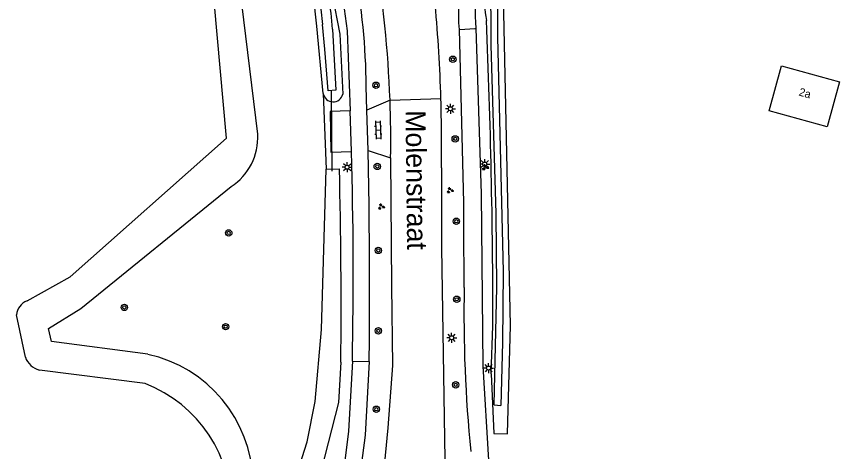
# Model space of a CAD drawing. Extents: x 136000 to 141000, y 400494 to 402006.
# Drawn here: x 137906 to 138009.2, y 400760.3 to 400814.8 of the extents above; entities that cross this region are included whole.
import ezdxf

# ---------------------------------------------------------------- set-up
doc = ezdxf.new("R2010")
doc.units = 0
for name, color, linetype in [('gg-anno-huisnummerreeks BGT', 7, 'Continuous'), ('gg-anno-openbare ruimte label', 7, 'Continuous'), ('gg-bbg-hoofdgebouw', 7, 'Continuous'), ('gg-knt-verharding', 7, 'Continuous'), ('gg-kntw-bovenkant insteek waterloop', 7, 'Continuous'), ('gg-kntw-greppel-droge sloot', 7, 'Continuous'), ('gg-kntw-waterlijn', 7, 'Continuous'), ('gg-kwrk-duiker nz buis', 7, 'Continuous'), ('gt-grn-groengrens', 7, 'Continuous'), ('gt-grn-weggrens', 7, 'Continuous'), ('gt-symb-boom', 7, 'Continuous'), ('gt-symb-groenvak', 7, 'Continuous'), ('gt-symb-klinker verharding', 7, 'Continuous'), ('gt-symb-lichtmast', 7, 'Continuous')]:
    doc.layers.add(name, color=color, linetype=linetype)

# ---------------------------------------------------------------- blocks, each defined once
blk = doc.blocks.new('gt0-BOOM')
at = {"layer": 'gt-symb-boom'}
for radius in [0.4, 0.2]:
    blk.add_circle((0, 0), radius, dxfattribs=at)
blk = doc.blocks.new('gt0-GRVAK')
at = {"layer": 'gt-symb-groenvak'}
for p, q in [((-0.11, 0.19), (-0.23, 0.24)), ((-0.18, 0.15), (0.09, 0.15)), ((-0.09, 0.21), (-0.16, 0.32)), ((-0.05, 0.21), (-0.05, 0.39)), ((0, 0.21), (0.06, 0.32)), ((0.02, 0.19), (0.13, 0.24)), ((0.26, -0.05), (0.2, 0.06)), ((0.3, -0.05), (0.3, 0.13)), ((0.35, -0.05), (0.41, 0.06)), ((-0.24, -0.23), (-0.36, -0.18)), ((-0.32, -0.26), (-0.05, -0.26)), ((-0.23, -0.21), (-0.29, -0.09)), ((-0.18, -0.2), (-0.18, -0.02)), ((-0.14, -0.21), (-0.07, -0.09)), ((-0.12, -0.23), (0, -0.18)), ((0.24, -0.07), (0.12, -0.02)), ((0.17, -0.11), (0.44, -0.11)), ((0.37, -0.07), (0.49, -0.02))]:
    blk.add_line(p, q, dxfattribs=at)
blk = doc.blocks.new('gt0-KL1')
at = {"layer": 'gt-symb-klinker verharding'}
for p, q in [((-1.15, 0.3), (1.15, 0.3)), ((-1, -0.3), (-1, 0.3)), ((-0.5, 0.3), (-0.5, 0.45)), ((0, -0.3), (0, 0.3)), ((0.5, 0.3), (0.5, 0.45)), ((1, -0.3), (1, 0.3)), ((-1.15, -0.3), (1.15, -0.3)), ((-0.5, -0.45), (-0.5, -0.3)), ((0.5, -0.45), (0.5, -0.3))]:
    blk.add_line(p, q, dxfattribs=at)
blk = doc.blocks.new('gt0-LMAST')
at = {"layer": 'gt-symb-lichtmast'}
for p, q in [((-0.18, 0.17), (-0.45, 0.44)), ((-0.01, 0.25), (-0.01, 0.62)), ((0.17, 0.17), (0.44, 0.44)), ((-0.26, 0), (-0.63, 0)), ((-0.18, -0.18), (-0.45, -0.45)), ((-0.01, -0.25), (-0.01, -0.63)), ((0.44, -0.45), (0.17, -0.18)), ((0.24, 0), (0.62, 0))]:
    blk.add_line(p, q, dxfattribs=at)
blk.add_circle((-0.01, 0), 0.25, dxfattribs=at)

msp = doc.modelspace()

# ---------------------------------------------------------------- linework, layer by layer
at = {"layer": 'gg-bbg-hoofdgebouw'}
msp.add_lwpolyline([(138009.16, 400806.59), (138007.63, 400800.96), (138000.35, 400802.94), (138001.88, 400808.56), (138009.16, 400806.59)], dxfattribs=at)
at = {"layer": 'gg-knt-verharding'}
for p, q in [((137961.54, 400813.11), (137963.52, 400813.26)), ((137963.52, 400813.26), (137963.59, 400813.27)), ((137961.49, 400813.11), (137961.54, 400813.11)), ((137949.95, 400803.02), (137949.85, 400805.99)), ((137952.84, 400804.28), (137949.95, 400803.02)), ((137952.84, 400804.28), (137959.22, 400804.47)), ((137948.01, 400797.84), (137947.83, 400802.96)), ((137950.08, 400797.98), (137949.95, 400803.02)), ((137950.08, 400797.98), (137952.91, 400797.06)), ((137952.91, 400797.06), (137953.03, 400781)), ((137962.14, 400780.86), (137962.08, 400788.51)), ((137950.28, 400778.83), (137950.27, 400784.21))]:
    msp.add_line(p, q, dxfattribs=at)
for points in [[(137940.83, 400837.89), (137943.64, 400830.61), (137946.34, 400821.24), (137947.47, 400812.94), (137947.83, 400802.96)], [(137963.59, 400813.27), (137964.25, 400792.56), (137964.47, 400770.99), (137965.18, 400759.23), (137965.62, 400749.24), (137966.03, 400738.95)], [(137962.08, 400788.51), (137962.07, 400791.46), (137961.54, 400813.11)], [(137947.83, 400802.96), (137945.34, 400802.87), (137945.43, 400797.77), (137948.01, 400797.84)], [(137950.27, 400784.21), (137950.21, 400791.1), (137950.08, 400797.98)], [(137959.28, 400795.8), (137959.29, 400790.8), (137959.28, 400785.8)], [(137959.28, 400785.8), (137959.73, 400756.67), (137960, 400747.58), (137960.47, 400737.68)], [(137953.03, 400781), (137953.14, 400771.1), (137952.58, 400763.29), (137951.79, 400755.05), (137950.71, 400746.73), (137949.42, 400738.45)], [(137948.12, 400771.62), (137947.63, 400762.86), (137946.54, 400754.14), (137945.03, 400744.89), (137943.44, 400736.53)], [(137950.22, 400771.59), (137949.74, 400762.35), (137948.58, 400753.76), (137945.5, 400735.03), (137945.52, 400734.19), (137945.74, 400733.64), (137947.2, 400734.09), (137948.68, 400734.49)]]:
    msp.add_lwpolyline(points, dxfattribs=at)
for centre, radius, start, end in [((137815.06, 400799.28), 137.87, 2.0787, 9.8145), ((137869.6, 400805.38), 80.26, 0.4376, 11.0702), ((137986.26, 400815.45), 22.77, 170.405, 185.4932), ((137991.33, 400815.48), 29.93, 178.1221, 184.5439), ((137769.93, 400798.82), 189.37, 1.7074, 5.2621), ((137815.95, 400799.28), 136.98, 359.0714, 2.0885), ((137771.63, 400798.79), 187.67, 359.0877, 1.7325), ((137420.71, 400782.44), 527.52, 358.8247, 1.6734), ((138129.44, 400777.36), 167.34, 178.8018, 185.8436), ((137181.57, 400781.47), 768.72, 359.26327, 359.80292)]:
    msp.add_arc(centre, radius, start, end, dxfattribs=at)
at = {"layer": 'gg-kntw-bovenkant insteek waterloop'}
for p, q in [((137944.48, 400805.11), (137943.68, 400813.56)), ((137946.56, 400812.56), (137946.92, 400805.04)), ((137965.52, 400770.03), (137965.74, 400776.05))]:
    msp.add_line(p, q, dxfattribs=at)
for points in [[(137929.65, 400838.89), (137930.38, 400838.08), (137931.83, 400833.45), (137927.42, 400832.03), (137926.88, 400830.99), (137933.49, 400822.55), (137936.25, 400800.01)], [(137938.52, 400838.16), (137939.37, 400836.76), (137940.61, 400833.36), (137942.19, 400829.47), (137943.62, 400825.1), (137944.78, 400821.01), (137945.61, 400817.51), (137946.56, 400812.56)], [(137943.68, 400813.56), (137943.24, 400817.39), (137942.6, 400820.81), (137941.41, 400824.89), (137940.18, 400828.84), (137938.54, 400833.13), (137936.68, 400837.21)], [(137967.57, 400762.54), (137967.94, 400776.1), (137967.04, 400817.21)], [(137922.48, 400772.48), (137910.43, 400774.09), (137910.04, 400775.7), (137914.1, 400778.21), (137932.92, 400793.46)], [(137965.52, 400770.03), (137965.83, 400762.59), (137967.57, 400762.54)]]:
    msp.add_lwpolyline(points, dxfattribs=at)
for centre, radius, start, end in [((137987.48, 400818.01), 22.88, 169.7166, 189.4506), ((137057.8, 400775.39), 907.94, 0.04189, 2.4534), ((137945.7, 400805.32), 1.25, 189.7026, 347.1567), ((137928.96, 400799.6), 7.31, 302.879, 3.2659), ((137918.96, 400756.14), 16.71, 1.6577, 77.8467)]:
    msp.add_arc(centre, radius, start, end, dxfattribs=at)
at = {"layer": 'gg-kntw-greppel-droge sloot'}
msp.add_line((137944.85, 400795.66), (137946.49, 400795.67), dxfattribs=at)
for points in [[(137937.85, 400736.07), (137939.12, 400746.23), (137940.96, 400756.83), (137942.46, 400761.52), (137943.46, 400766.59), (137944.24, 400775.57), (137944.85, 400795.66)], [(137946.68, 400771.48), (137946.38, 400766.46), (137944.21, 400757.98), (137942.78, 400749.29), (137940.84, 400739.12)]]:
    msp.add_lwpolyline(points, dxfattribs=at)
msp.add_arc((137203.74, 400777.9), 742.97, 359.5052, 1.37104, dxfattribs=at)
at = {"layer": 'gg-kntw-waterlijn'}
for p, q in [((137907.15, 400772.14), (137906.03, 400777.42)), ((137922.15, 400768.82), (137908.9, 400770.51)), ((137965.88, 400766.18), (137966.71, 400766.06))]:
    msp.add_line(p, q, dxfattribs=at)
for points in [[(137945.65, 400813.18), (137945.47, 400815.17), (137944.94, 400818.19), (137944.28, 400820.92), (137943.1, 400825.06), (137941.72, 400829.04), (137940.09, 400832.84), (137938.82, 400836.32), (137938.17, 400837.71), (137937.39, 400837.33), (137939.22, 400832.96), (137940.81, 400828.89), (137942.17, 400824.73), (137943.34, 400820.85), (137943.96, 400817.61), (137944.39, 400813.76)], [(137907.36, 400779.16), (137912.78, 400782.18), (137932.35, 400799.53), (137930.42, 400820.9), (137924.24, 400829.62)], [(137965.88, 400766.18), (137966.24, 400780.9), (137966.12, 400790.11), (137965.52, 400811.17), (137965.48, 400819.83)], [(137966.3, 400819.26), (137966.31, 400812.15), (137967.02, 400782.83), (137966.93, 400773.94), (137966.71, 400766.06)], [(137945.65, 400813.18), (137946.04, 400805.55), (137945.07, 400805.43), (137944.69, 400810.67), (137944.39, 400813.76)]]:
    msp.add_lwpolyline(points, dxfattribs=at)
for centre, radius, start, end in [((137908.09, 400777.22), 2.07, 110.6324, 174.5398), ((137909.55, 400772.96), 2.54, 198.8607, 255.1964), ((137916.13, 400753.11), 16.82, 357.8691, 69.0256)]:
    msp.add_arc(centre, radius, start, end, dxfattribs=at)
at = {"layer": 'gg-kwrk-duiker nz buis'}
msp.add_line((137945.59, 400795.38), (137945.52, 400805.39), dxfattribs=at)
at = {"layer": 'gt-grn-groengrens'}
msp.add_line((137944.48, 400805.11), (137944.85, 400795.66), dxfattribs=at)
at = {"layer": 'gt-grn-weggrens'}
msp.add_line((137948.12, 400771.62), (137950.22, 400771.59), dxfattribs=at)

# ---------------------------------------------------------------- block references
at = {"layer": 'gt-symb-boom'}
for p in [(137960.71, 400809.4), (137951.08, 400806.15), (137961.01, 400799.44), (137951.24, 400795.99), (137961.14, 400789.13), (137932.63, 400787.67), (137951.37, 400785.48), (137961.2, 400779.37), (137919.55, 400778.35), (137932.24, 400775.94), (137951.38, 400775.42), (137961.07, 400768.66), (137951.12, 400765.61)]:
    msp.add_blockref('gt0-BOOM', p, dxfattribs=at)
at = {"layer": 'gt-symb-groenvak'}
for p in [(137964.76, 400795.88), (137960.36, 400792.99), (137951.74, 400790.95)]:
    msp.add_blockref('gt0-GRVAK', p, dxfattribs=at)
at = {"layer": 'gt-symb-klinker verharding', "rotation": -87.70709950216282}
msp.add_blockref('gt0-KL1', (137951.35, 400800.55), dxfattribs=at)
at = {"layer": 'gt-symb-lichtmast'}
for p in [(137960.41, 400803.2), (137964.72, 400796.29), (137947.47, 400795.89), (137960.57, 400774.55), (137965.19, 400770.76)]:
    msp.add_blockref('gt0-LMAST', p, dxfattribs=at)

# ---------------------------------------------------------------- texts
at = {"layer": 'gg-anno-huisnummerreeks BGT'}
msp.add_text('2a', height=1, rotation=344.9, dxfattribs=at).set_placement((138003.99, 400804.88))
at = {"layer": 'gg-anno-openbare ruimte label'}
msp.add_text('Molenstraat', height=2.5, rotation=270.7, dxfattribs=at).set_placement((137954.78, 400803.01))

doc.saveas('drawing.dxf')
